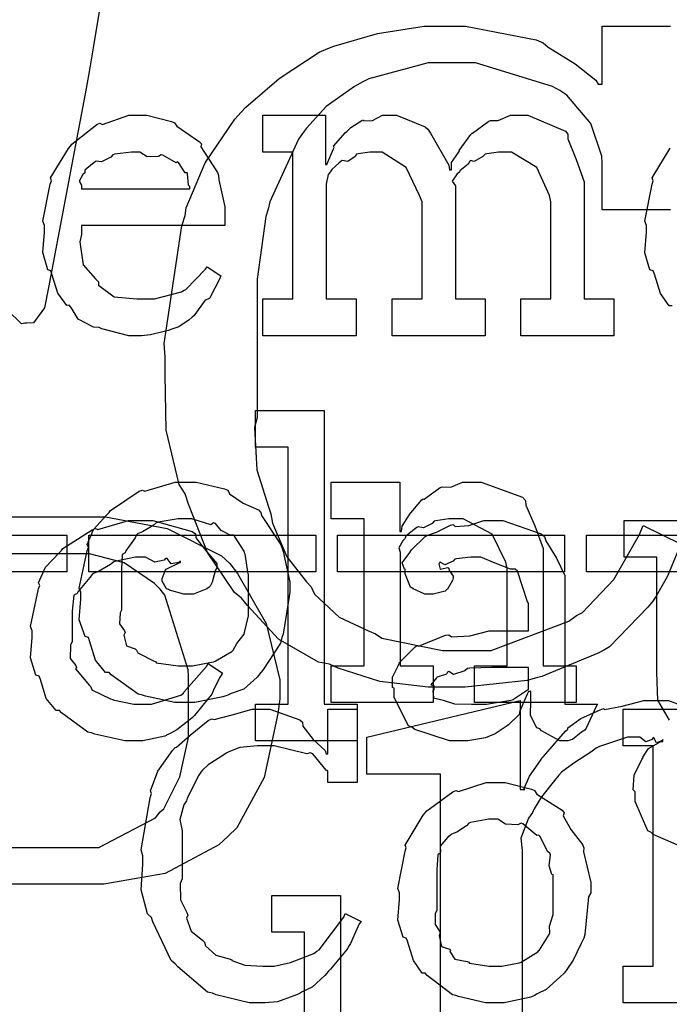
# Model space of a CAD drawing. Extents: x 0 to 8.5, y 0 to 11.
# Tile 334 of 379: x 5.021 to 5.266, y 8.868 to 9.241. Entities that reach past the tile are written whole.
import ezdxf

# ---------------------------------------------------------------- set-up
doc = ezdxf.new("R2010")
doc.units = 0
doc.layers.get('0').update_dxf_attribs({"linetype": 'CONTINUOUS'})

msp = doc.modelspace()

# ---------------------------------------------------------------- linework, layer by layer
at = {"color": 0}
for points in [[(5.05474, 9.26676), (5.04878, 9.23019), (5.04747, 9.22265), (5.04606, 9.21485), (5.03185, 9.13954), (5.03033, 9.13194), (5.02935, 9.13049), (5.02615, 9.12625), (5.02371, 9.12608), (5.02294, 9.12608), (5.02171, 9.12582), (5.01644, 9.13103), (5.01622, 9.13194), (5.01378, 9.13986), (5.00597, 9.18506), (5.00038, 9.23421), (4.99908, 9.24414)], [(5.26969, 9.03987), (5.26579, 9.03043), (5.26139, 9.02285), (5.26019, 9.02094), (5.25836, 9.01867), (5.24382, 9.00369), (5.24197, 9.0025), (5.23981, 9.00136), (5.21821, 8.99251), (5.21571, 8.99186), (5.21272, 8.991), (5.18924, 8.98839), (5.18143, 8.98839), (5.18143, 8.98839), (5.17529, 8.98839), (5.15707, 8.99056), (5.14128, 8.99567), (5.13803, 8.99707), (5.1339, 8.99783), (5.11871, 9.00657), (5.1071, 9.01932), (5.10482, 9.02203), (5.10211, 9.02425), (5.09196, 9.03933), (5.08479, 9.05767), (5.08356, 9.06153), (5.08128, 9.06511), (5.07633, 9.08567), (5.07596, 9.1065), (5.07596, 9.11339), (5.07557, 9.11843), (5.08225, 9.16292), (5.08356, 9.16678), (5.08382, 9.16971), (5.0911, 9.18668), (5.10232, 9.20324), (5.1046, 9.20583), (5.10644, 9.20774), (5.11897, 9.21864), (5.13417, 9.22857), (5.13737, 9.22993), (5.13971, 9.2309), (5.15619, 9.23563), (5.17378, 9.23839), (5.17969, 9.23839), (5.18946, 9.23839), (5.21615, 9.23318), (5.21875, 9.2321), (5.22071, 9.23042), (5.23085, 9.22413), (5.23872, 9.21804), (5.23958, 9.21647), (5.2411, 9.21647), (5.2411, 9.23839), (5.26693, 9.23839)], [(5.26693, 9.16894), (5.2411, 9.16894), (5.2411, 9.18674), (5.24089, 9.18924), (5.23671, 9.20156), (5.22771, 9.21235), (5.22504, 9.21408), (5.22233, 9.21556), (5.19325, 9.2245), (5.1836, 9.2245), (5.17535, 9.2245), (5.15289, 9.21853), (5.15061, 9.21733), (5.14751, 9.2156), (5.13678, 9.20806), (5.12929, 9.19987), (5.12782, 9.19781), (5.12631, 9.19569), (5.11546, 9.17193), (5.11481, 9.16917), (5.11399, 9.16644), (5.11068, 9.14279), (5.11068, 9.13488), (5.11068, 9.09039), (5.10975, 9.08664), (5.11057, 9.07058), (5.11501, 9.05664), (5.11589, 9.05393), (5.11654, 9.05046), (5.12196, 9.03776), (5.12939, 9.02832), (5.13108, 9.02636), (5.13243, 9.0236), (5.14165, 9.01492), (5.153, 9.00965), (5.15539, 9.00857), (5.15776, 9.007), (5.18072, 9.00228), (5.18837, 9.00228), (5.19911, 9.00228), (5.2284, 9.01335), (5.23133, 9.01551), (5.23367, 9.01665), (5.24544, 9.02914), (5.25521, 9.04617), (5.25651, 9.04958), (5.27061, 9.04264)], [(5.26753, 9.13265), (5.26639, 9.13265), (5.26307, 9.13737), (5.26079, 9.14464), (5.26036, 9.14589), (5.25911, 9.14626), (5.25717, 9.15267), (5.25776, 9.16049), (5.25776, 9.16303), (5.25717, 9.16461), (5.25993, 9.17871), (5.26036, 9.17996), (5.25999, 9.18104), (5.26676, 9.19233)], [(4.95171, 8.80279), (4.95171, 9.0389), (4.9235, 9.0389), (4.9235, 9.05279), (5.04568, 9.05279), (5.05344, 9.05279), (5.07676, 9.04839), (5.09722, 9.03814), (5.10037, 9.03521), (5.10325, 9.03147), (5.1141, 9.01247), (5.11925, 8.99115), (5.11925, 8.984), (5.11854, 8.9784), (5.11333, 8.95426), (5.10297, 8.93522), (5.09972, 8.93212), (5.09625, 8.92876), (5.07596, 8.91792), (5.05274, 8.9139), (5.04503, 8.9139), (4.98383, 8.9139), (4.98383, 8.80279)], [(5.26644, 8.97592), (5.2621, 8.98356), (5.26172, 8.99397), (5.26172, 8.9974), (5.26172, 9.03754), (5.24935, 9.03754), (5.24935, 9.05143), (5.27539, 9.05143)], [(5.17996, 8.80279), (5.17996, 8.95557), (5.15218, 8.95557), (5.15218, 8.96946), (5.21013, 8.98335), (5.21013, 8.94971), (5.21186, 8.94971), (5.21153, 8.95008), (5.21365, 8.95475), (5.21772, 8.96067), (5.21837, 8.96164), (5.21892, 8.96218), (5.22715, 8.97174), (5.22814, 8.9725), (5.22814, 8.9731), (5.23296, 8.97657), (5.24029, 8.97988), (5.2416, 8.98031), (5.24197, 8.97993), (5.24858, 8.98122), (5.25683, 8.98335), (5.2596, 8.98335), (5.26617, 8.98335), (5.28424, 8.97667)], [(5.2716, 8.92779), (5.26036, 8.93267), (5.25939, 8.93365), (5.25831, 8.93414), (5.25353, 8.94521), (5.25353, 8.94883), (5.25276, 8.9496), (5.25315, 8.95518), (5.25603, 8.96104), (5.25657, 8.96186), (5.25646, 8.96192), (5.25851, 8.96522), (5.26324, 8.96783), (5.26394, 8.96793), (5.26394, 8.96858), (5.26357, 8.9681), (5.26156, 8.96733), (5.26058, 8.96924), (5.26025, 8.96924), (5.25999, 8.96869), (5.25749, 8.96772), (5.25532, 8.96946), (5.25461, 8.96946), (5.25065, 8.96946), (5.24007, 8.96604), (5.23876, 8.96533), (5.23676, 8.96386), (5.23031, 8.95964), (5.22569, 8.95622), (5.22467, 8.95514), (5.22304, 8.95307), (5.2181, 8.94689), (5.21533, 8.94239), (5.21468, 8.94103), (5.21322, 8.93886), (5.21029, 8.93138), (5.21078, 8.9266), (5.21078, 8.92497), (5.21078, 8.80279)]]:
    msp.add_lwpolyline(points, dxfattribs=at)
for points in [[(5.06597, 9.12136), (5.06222, 9.12136), (5.05208, 9.12392), (5.051, 9.1244), (5.04893, 9.12463), (5.04308, 9.12765), (5.04047, 9.132), (5.03971, 9.13286), (5.03874, 9.13282), (5.03537, 9.13743), (5.03315, 9.14464), (5.03276, 9.14589), (5.03157, 9.14632), (5.02979, 9.15278), (5.03039, 9.16049), (5.03039, 9.16303), (5.02979, 9.16461), (5.03256, 9.17871), (5.03299, 9.17996), (5.03261, 9.18099), (5.03939, 9.19211), (5.04015, 9.19299), (5.04069, 9.19374), (5.05013, 9.20117), (5.05122, 9.20167), (5.05231, 9.20128), (5.06222, 9.20469), (5.06554, 9.20469), (5.06901, 9.20469), (5.0784, 9.20236), (5.07943, 9.20187), (5.0804, 9.20053), (5.08892, 9.19472), (5.08963, 9.19385), (5.08946, 9.19276), (5.09576, 9.18311), (5.09614, 9.18192), (5.09625, 9.18033), (5.09853, 9.17014), (5.09853, 9.16672), (5.09853, 9.16303), (5.04428, 9.16303), (5.04428, 9.15956), (5.04368, 9.1569), (5.04497, 9.14817), (5.04969, 9.14285), (5.05078, 9.14176), (5.05072, 9.1404), (5.05664, 9.13607), (5.06526, 9.13525), (5.06814, 9.13525), (5.07189, 9.13525), (5.08214, 9.13797), (5.08311, 9.13851), (5.08371, 9.13883), (5.09125, 9.14654), (5.09179, 9.1474), (5.097, 9.14393), (5.0964, 9.14253), (5.0931, 9.13618), (5.09267, 9.13547), (5.0911, 9.13476), (5.08681, 9.12885), (5.08615, 9.12831), (5.08501, 9.12733), (5.08117, 9.12468), (5.07813, 9.12364), (5.07726, 9.12332), (5.07553, 9.12289), (5.07036, 9.12164), (5.06706, 9.12136), (5.06597, 9.12136)], [(5.1129, 9.13525), (5.12418, 9.13525), (5.12418, 9.19081), (5.1129, 9.19081), (5.1129, 9.20469), (5.13656, 9.20469), (5.13656, 9.18604), (5.13699, 9.18604), (5.13699, 9.18604), (5.13949, 9.192), (5.13981, 9.19254), (5.13954, 9.19299), (5.1441, 9.19819), (5.14458, 9.19863), (5.14458, 9.19863), (5.14611, 9.20014), (5.15028, 9.20275), (5.15088, 9.20296), (5.15099, 9.20264), (5.15429, 9.20275), (5.15804, 9.20469), (5.15935, 9.20469), (5.16331, 9.20469), (5.17421, 9.20036), (5.17518, 9.19949), (5.17617, 9.19797), (5.18306, 9.18582), (5.18343, 9.18408), (5.18408, 9.18408), (5.18408, 9.18408), (5.18419, 9.18685), (5.18679, 9.19069), (5.18712, 9.19125), (5.18701, 9.19135), (5.1914, 9.19749), (5.19189, 9.19797), (5.19211, 9.19792), (5.19819, 9.20247), (5.19883, 9.20275), (5.19883, 9.20275), (5.20176, 9.20275), (5.20638, 9.20469), (5.20796, 9.20469), (5.213, 9.20469), (5.22715, 9.19874), (5.22814, 9.19754), (5.22814, 9.19586), (5.23118, 9.18804), (5.23421, 9.17958), (5.23421, 9.17671), (5.23421, 9.13525), (5.2455, 9.13525), (5.2455, 9.12136), (5.21035, 9.12136), (5.21035, 9.13525), (5.22163, 9.13525), (5.22163, 9.17193), (5.22119, 9.17437), (5.21642, 9.185), (5.20682, 9.19081), (5.20361, 9.19081), (5.20193, 9.19081), (5.19743, 9.19011), (5.19689, 9.18994), (5.19601, 9.18913), (5.19271, 9.18722), (5.19129, 9.18756), (5.19103, 9.18733), (5.19043, 9.18625), (5.18733, 9.18365), (5.18712, 9.18321), (5.18625, 9.18261), (5.1844, 9.17979), (5.1856, 9.178), (5.1856, 9.17736), (5.1856, 9.13525), (5.19689, 9.13525), (5.19689, 9.12136), (5.16174, 9.12136), (5.16174, 9.13525), (5.17301, 9.13525), (5.17301, 9.17193), (5.17199, 9.17437), (5.16694, 9.185), (5.15799, 9.19081), (5.155, 9.19081), (5.15332, 9.19081), (5.14882, 9.19011), (5.14828, 9.18994), (5.14779, 9.18913), (5.14501, 9.18722), (5.14285, 9.18767), (5.14242, 9.18733), (5.14154, 9.18658), (5.13889, 9.18425), (5.1384, 9.18349), (5.13829, 9.18321), (5.13758, 9.18229), (5.13678, 9.1786), (5.13678, 9.17736), (5.13678, 9.13525), (5.14806, 9.13525), (5.14806, 9.12136), (5.1129, 9.12136), (5.1129, 9.13525)], [(5.04428, 9.17692), (5.08529, 9.17692), (5.08529, 9.17779), (5.08475, 9.17822), (5.08436, 9.18261), (5.08421, 9.183), (5.08356, 9.18289), (5.08094, 9.18685), (5.08051, 9.18713), (5.08014, 9.18674), (5.07503, 9.18961), (5.07443, 9.18972), (5.0734, 9.18907), (5.06917, 9.18896), (5.0664, 9.19081), (5.06554, 9.19081), (5.06321, 9.19081), (5.05686, 9.18994), (5.05621, 9.18972), (5.05539, 9.18886), (5.05192, 9.18707), (5.04992, 9.18739), (5.04949, 9.18713), (5.0485, 9.18636), (5.04563, 9.18397), (5.04563, 9.18321), (5.04557, 9.183), (5.04486, 9.18235), (5.04351, 9.17974), (5.04428, 9.17828), (5.04428, 9.17779), (5.04428, 9.17692)], [(5.11003, 8.98199), (5.1224, 8.98199), (5.1224, 9.07921), (5.11003, 9.07921), (5.11003, 9.0931), (5.13607, 9.0931), (5.13607, 8.98199), (5.14844, 8.98199), (5.14844, 8.9681), (5.11003, 8.9681), (5.11003, 8.98199)], [(5.08361, 8.98264), (5.07954, 8.98264), (5.06853, 8.98503), (5.06733, 8.98546), (5.06581, 8.98574), (5.05561, 8.99306), (5.05474, 8.99393), (5.05344, 8.99393), (5.04969, 8.99864), (5.04736, 9.00592), (5.04693, 9.00717), (5.04568, 9.00754), (5.04346, 9.01394), (5.04411, 9.02175), (5.04411, 9.02431), (5.04346, 9.02587), (5.04644, 9.03999), (5.04693, 9.04124), (5.0465, 9.04232), (5.04893, 9.04807), (5.05388, 9.0536), (5.05474, 9.05447), (5.05524, 9.05524), (5.06608, 9.0625), (5.06733, 9.06293), (5.06831, 9.06256), (5.07975, 9.06597), (5.08361, 9.06597), (5.08762, 9.06597), (5.09842, 9.06347), (5.09967, 9.06293), (5.10026, 9.06158), (5.10547, 9.05806), (5.11117, 9.05544), (5.11203, 9.05447), (5.11236, 9.05339), (5.11957, 9.04254), (5.12007, 9.04124), (5.12056, 9.03971), (5.1231, 9.02815), (5.1231, 9.02431), (5.12283, 9.02274), (5.12056, 9.00846), (5.12007, 9.00717), (5.11957, 9.00504), (5.1129, 8.9949), (5.11203, 8.99393), (5.11074, 8.99219), (5.10563, 8.98768), (5.10086, 8.986), (5.09967, 8.98546), (5.09776, 8.98475), (5.08713, 8.98264), (5.08361, 8.98264)], [(5.13872, 8.99653), (5.1511, 8.99653), (5.1511, 9.05208), (5.13872, 9.05208), (5.13872, 9.06597), (5.16456, 9.06597), (5.16456, 9.04731), (5.16521, 9.04731), (5.16521, 9.04731), (5.16547, 9.04926), (5.16786, 9.05306), (5.16824, 9.0536), (5.16813, 9.05365), (5.1729, 9.05925), (5.17344, 9.05968), (5.17383, 9.05951), (5.1799, 9.06396), (5.18061, 9.06424), (5.18061, 9.06424), (5.18386, 9.06401), (5.18826, 9.06597), (5.18972, 9.06597), (5.19532, 9.06597), (5.21094, 9.06022), (5.21208, 9.05903), (5.21218, 9.05729), (5.2156, 9.04943), (5.21881, 9.04085), (5.21881, 9.03797), (5.21881, 8.99653), (5.23118, 8.99653), (5.23118, 8.98264), (5.19276, 8.98264), (5.19276, 8.99653), (5.20514, 8.99653), (5.20514, 9.03321), (5.20469, 9.03564), (5.19943, 9.04628), (5.18853, 9.05208), (5.18494, 9.05208), (5.18311, 9.05208), (5.17817, 9.05137), (5.17757, 9.05122), (5.17681, 9.05035), (5.1735, 9.04867), (5.1715, 9.0491), (5.17106, 9.04883), (5.16997, 9.04807), (5.16689, 9.04557), (5.16661, 9.04476), (5.1665, 9.04449), (5.16575, 9.04383), (5.16417, 9.04113), (5.16476, 9.03944), (5.16476, 9.03885), (5.16476, 8.99653), (5.17714, 8.99653), (5.17714, 8.98264), (5.13872, 8.98264), (5.13872, 8.99653)], [(5.06483, 8.9681), (5.06065, 8.9681), (5.04932, 8.97065), (5.04812, 8.97114), (5.04671, 8.9714), (5.03678, 8.97874), (5.03597, 8.9796), (5.03478, 8.97954), (5.03103, 8.98415), (5.02881, 8.99138), (5.02838, 8.99262), (5.02713, 8.993), (5.02512, 8.99951), (5.02576, 9.00722), (5.02576, 9.00976), (5.02512, 9.01139), (5.0281, 9.02567), (5.0286, 9.02692), (5.02815, 9.02794), (5.03071, 9.03375), (5.03592, 9.03928), (5.03683, 9.04015), (5.03733, 9.04085), (5.04839, 9.04796), (5.04964, 9.04839), (5.05057, 9.04801), (5.06207, 9.05143), (5.06592, 9.05143), (5.07129, 9.05143), (5.0861, 9.04731), (5.0874, 9.04644), (5.08757, 9.04486), (5.09169, 9.03965), (5.09543, 9.03515), (5.09543, 9.03364), (5.09489, 9.03233), (5.09369, 9.02815), (5.09299, 9.02664), (5.09261, 9.02626), (5.09169, 9.02561), (5.08664, 9.02365), (5.08501, 9.02365), (5.08306, 9.02365), (5.07764, 9.02513), (5.07721, 9.02539), (5.0765, 9.02556), (5.07482, 9.02854), (5.07482, 9.02951), (5.07482, 9.02951), (5.07622, 9.03299), (5.07656, 9.03321), (5.07656, 9.03321), (5.08122, 9.03549), (5.08176, 9.0356), (5.08176, 9.03603), (5.08117, 9.03554), (5.07824, 9.0351), (5.07667, 9.03706), (5.07611, 9.03711), (5.07557, 9.0364), (5.072, 9.03575), (5.06858, 9.03754), (5.06743, 9.03754), (5.06472, 9.03754), (5.0574, 9.03614), (5.05658, 9.03581), (5.05524, 9.03478), (5.05078, 9.03222), (5.04883, 9.03147), (5.04833, 9.03103), (5.04753, 9.02994), (5.04303, 9.02458), (5.04269, 9.02387), (5.04144, 9.02322), (5.04075, 9.01719), (5.04075, 9.01519), (5.04075, 9.00564), (5.04015, 9.00429), (5.04004, 8.99929), (5.04215, 8.99664), (5.04249, 8.99588), (5.04204, 8.99539), (5.04731, 8.98904), (5.0479, 8.9885), (5.04829, 8.98747), (5.05533, 8.98406), (5.05615, 8.98372), (5.05615, 8.98367), (5.06413, 8.98199), (5.06679, 8.98199), (5.07081, 8.98199), (5.08187, 8.98546), (5.08285, 8.98611), (5.08306, 8.98649), (5.09158, 8.99625), (5.09218, 8.9974), (5.0976, 8.99371), (5.09674, 8.99235), (5.09446, 8.98796), (5.09364, 8.98583), (5.09326, 8.98525), (5.09229, 8.98432), (5.08697, 8.97771), (5.08632, 8.977), (5.08485, 8.97586), (5.0804, 8.97233), (5.07785, 8.97092), (5.07699, 8.97049), (5.07579, 8.96989), (5.06754, 8.9681), (5.06483, 8.9681)], [(5.08361, 8.99653), (5.08626, 8.99653), (5.09347, 8.99783), (5.09424, 8.99804), (5.09478, 8.99821), (5.10113, 9.00196), (5.10161, 9.00239), (5.10161, 9.00239), (5.10297, 9.00489), (5.10574, 9.00851), (5.10596, 9.00911), (5.10596, 9.00911), (5.10747, 9.01546), (5.10747, 9.01758), (5.10747, 9.03103), (5.10732, 9.03125), (5.10618, 9.03868), (5.10596, 9.03928), (5.10574, 9.03987), (5.10211, 9.04557), (5.10161, 9.04601), (5.10053, 9.0459), (5.09711, 9.04769), (5.095, 9.05035), (5.09424, 9.05057), (5.09326, 9.04981), (5.08599, 9.05208), (5.08361, 9.05208), (5.08083, 9.05208), (5.07329, 9.05083), (5.07254, 9.05057), (5.0714, 9.04958), (5.06743, 9.04715), (5.06554, 9.04644), (5.06515, 9.04601), (5.06461, 9.04492), (5.06104, 9.03993), (5.06082, 9.03928), (5.05974, 9.03857), (5.05951, 9.03293), (5.05951, 9.03103), (5.05951, 9.01758), (5.05892, 9.0165), (5.05871, 9.01232), (5.0606, 9.00976), (5.06082, 9.00911), (5.06039, 9.00808), (5.06131, 9.00401), (5.06467, 9.00293), (5.06515, 9.00239), (5.0656, 9.00146), (5.07178, 8.99832), (5.07254, 8.99804), (5.0726, 8.99767), (5.08083, 8.99653), (5.08361, 8.99653)], [(5.18804, 8.9681), (5.18332, 8.9681), (5.17031, 8.97244), (5.16917, 8.97331), (5.16792, 8.97379), (5.16243, 8.98454), (5.16243, 8.98807), (5.16189, 8.98833), (5.16183, 8.99224), (5.16407, 8.99675), (5.16439, 8.9974), (5.16428, 8.9975), (5.17036, 9.00369), (5.17111, 9.00413), (5.1716, 9.0039), (5.18181, 9.00803), (5.18306, 9.00825), (5.18419, 9.00749), (5.19103, 9.00786), (5.19835, 9.00976), (5.20085, 9.00976), (5.21322, 9.00976), (5.21322, 9.02018), (5.21289, 9.02072), (5.20904, 9.03228), (5.20822, 9.03299), (5.20638, 9.03299), (5.20057, 9.03526), (5.19521, 9.03754), (5.19347, 9.03754), (5.19146, 9.03754), (5.18604, 9.037), (5.18544, 9.03689), (5.18479, 9.03614), (5.18164, 9.03472), (5.1799, 9.03575), (5.17958, 9.0356), (5.17958, 9.03538), (5.17931, 9.03504), (5.17985, 9.0331), (5.18272, 9.03364), (5.18306, 9.03342), (5.18321, 9.0325), (5.18479, 9.03043), (5.18479, 9.02974), (5.18451, 9.02875), (5.18261, 9.0255), (5.18218, 9.02518), (5.18175, 9.02479), (5.17719, 9.02365), (5.17567, 9.02365), (5.17404, 9.02365), (5.1696, 9.02567), (5.16917, 9.02604), (5.16862, 9.02626), (5.16656, 9.03131), (5.16656, 9.03299), (5.16639, 9.03299), (5.16553, 9.03543), (5.16835, 9.03939), (5.16872, 9.03993), (5.169, 9.04031), (5.17415, 9.04536), (5.17481, 9.04579), (5.17481, 9.04574), (5.1785, 9.0471), (5.18381, 9.04969), (5.18479, 9.04992), (5.18549, 9.04915), (5.19069, 9.04953), (5.19635, 9.05143), (5.19824, 9.05143), (5.2035, 9.05143), (5.21799, 9.04639), (5.21929, 9.04536), (5.21972, 9.04372), (5.22374, 9.03722), (5.22689, 9.03065), (5.22689, 9.02843), (5.22689, 8.98199), (5.23926, 8.98199), (5.23882, 8.98107), (5.23497, 8.97293), (5.23449, 8.97222), (5.23329, 8.9714), (5.22987, 8.96864), (5.22808, 8.9681), (5.22754, 8.9681), (5.22504, 8.9681), (5.2181, 8.9719), (5.21756, 8.97265), (5.21636, 8.97304), (5.21392, 8.97765), (5.21408, 8.98335), (5.21408, 8.98525), (5.21408, 8.98676), (5.21322, 8.98676), (5.21268, 8.98579), (5.21029, 8.98019), (5.20996, 8.9796), (5.20964, 8.97814), (5.20568, 8.97418), (5.20518, 8.97374), (5.20404, 8.97304), (5.20063, 8.97081), (5.19851, 8.96989), (5.19781, 8.96962), (5.19694, 8.96924), (5.19026, 8.9681), (5.18804, 8.9681)], [(4.95313, 9.04596), (5.03885, 9.04596), (5.03885, 9.03207), (4.95313, 9.03207), (4.95313, 9.04596)], [(5.04715, 9.04596), (5.13286, 9.04596), (5.13286, 9.03207), (5.04715, 9.03207), (5.04715, 9.04596)], [(5.14111, 9.04596), (5.22683, 9.04596), (5.22683, 9.03207), (5.14111, 9.03207), (5.14111, 9.04596)], [(5.23514, 9.04596), (5.32086, 9.04596), (5.32086, 9.03207), (5.23514, 9.03207), (5.23514, 9.04596)], [(4.98383, 8.92779), (5.04308, 8.92779), (5.05083, 8.92779), (5.07232, 8.93901), (5.07411, 8.94125), (5.07547, 8.94239), (5.08149, 8.95454), (5.08475, 8.96935), (5.08475, 8.97424), (5.08475, 8.99246), (5.08464, 8.99496), (5.07585, 9.02322), (5.07411, 9.02544), (5.07194, 9.02767), (5.06044, 9.03549), (5.04742, 9.0389), (5.04308, 9.0389), (4.98383, 9.0389), (4.98383, 8.92779)], [(5.1939, 8.98199), (5.19732, 8.98199), (5.2066, 8.98346), (5.20757, 8.98372), (5.20751, 8.98389), (5.21322, 8.98768), (5.21322, 8.98893), (5.21322, 8.99588), (5.20236, 8.99588), (5.19933, 8.99588), (5.19103, 8.99556), (5.19021, 8.99544), (5.18913, 8.99457), (5.18485, 8.99322), (5.18306, 8.99431), (5.18261, 8.99414), (5.18224, 8.99333), (5.17871, 8.99219), (5.1785, 8.99197), (5.1779, 8.99138), (5.17632, 8.98931), (5.1774, 8.98904), (5.1774, 8.98893), (5.1774, 8.98742), (5.17703, 8.98699), (5.17731, 8.98438), (5.18099, 8.98356), (5.18175, 8.98329), (5.18175, 8.98329), (5.18522, 8.98215), (5.19174, 8.98199), (5.1939, 8.98199)], [(5.11225, 8.86903), (5.10764, 8.86903), (5.09517, 8.87213), (5.09381, 8.87272), (5.0919, 8.8731), (5.08068, 8.8826), (5.07969, 8.88379), (5.07824, 8.88499), (5.07135, 8.89968), (5.07081, 8.90136), (5.06933, 8.90272), (5.06694, 8.91183), (5.06754, 8.92144), (5.06754, 8.92458), (5.06689, 8.92686), (5.07026, 8.94656), (5.07081, 8.94824), (5.07042, 8.94917), (5.07324, 8.9566), (5.07872, 8.96446), (5.07969, 8.9656), (5.08018, 8.96571), (5.08535, 8.97021), (5.09224, 8.97586), (5.09358, 8.97646), (5.0944, 8.97624), (5.10129, 8.97797), (5.10883, 8.98014), (5.11139, 8.98014), (5.1155, 8.98014), (5.12679, 8.97601), (5.12788, 8.97515), (5.12793, 8.97364), (5.13189, 8.96869), (5.13639, 8.96442), (5.13678, 8.96322), (5.13743, 8.96322), (5.13743, 8.98014), (5.14849, 8.98014), (5.14849, 8.95236), (5.13743, 8.95236), (5.13743, 8.95671), (5.13672, 8.95708), (5.13178, 8.96322), (5.13069, 8.96365), (5.12944, 8.96317), (5.11719, 8.96625), (5.11312, 8.96625), (5.11083, 8.96625), (5.10411, 8.96556), (5.09999, 8.96392), (5.09901, 8.96343), (5.09733, 8.96229), (5.09224, 8.95899), (5.09006, 8.95703), (5.08946, 8.95628), (5.08871, 8.95518), (5.08431, 8.9465), (5.08404, 8.94542), (5.08296, 8.94396), (5.08143, 8.93832), (5.08231, 8.93408), (5.08231, 8.93261), (5.08231, 8.9159), (5.0816, 8.91422), (5.08176, 8.90804), (5.0841, 8.90326), (5.08447, 8.90224), (5.08399, 8.90104), (5.08578, 8.89611), (5.09006, 8.89279), (5.09076, 8.89204), (5.09119, 8.89063), (5.09511, 8.88704), (5.10015, 8.88574), (5.10118, 8.88531), (5.10113, 8.88504), (5.10601, 8.88325), (5.11279, 8.88292), (5.11507, 8.88292), (5.11714, 8.88292), (5.12332, 8.88433), (5.13206, 8.88764), (5.13331, 8.88857), (5.13417, 8.88906), (5.14339, 8.90147), (5.14393, 8.90289), (5.15001, 8.89985), (5.14919, 8.89887), (5.14594, 8.89154), (5.14546, 8.89074), (5.14475, 8.88932), (5.1384, 8.88183), (5.13764, 8.88097), (5.13629, 8.87935), (5.13151, 8.875), (5.12765, 8.87315), (5.12657, 8.8725), (5.12457, 8.87164), (5.11843, 8.86947), (5.11376, 8.86903), (5.11225, 8.86903)], [(5.24903, 8.88292), (5.26031, 8.88292), (5.26031, 8.96625), (5.24903, 8.96625), (5.24903, 8.98014), (5.27268, 8.98014), (5.27268, 8.88292), (5.28418, 8.88292), (5.28418, 8.86903), (5.24903, 8.86903), (5.24903, 8.88292)], [(5.20068, 8.86903), (5.19694, 8.86903), (5.18679, 8.87142), (5.18571, 8.87185), (5.18451, 8.87213), (5.17497, 8.87944), (5.17421, 8.88032), (5.17307, 8.88032), (5.16976, 8.88504), (5.16749, 8.89231), (5.16704, 8.89356), (5.16581, 8.89393), (5.16385, 8.90033), (5.16444, 8.90815), (5.16444, 8.91069), (5.16385, 8.91228), (5.16661, 8.92637), (5.16704, 8.92763), (5.16667, 8.92871), (5.17344, 8.94), (5.17421, 8.94086), (5.17475, 8.94163), (5.18457, 8.94889), (5.18571, 8.94933), (5.18679, 8.94894), (5.19721, 8.95236), (5.20068, 8.95236), (5.20437, 8.95236), (5.21431, 8.94987), (5.21544, 8.94933), (5.21636, 8.94797), (5.22597, 8.94185), (5.22672, 8.94086), (5.22635, 8.93978), (5.22922, 8.93457), (5.23367, 8.92893), (5.2341, 8.92763), (5.23394, 8.92611), (5.23671, 8.91456), (5.23671, 8.91069), (5.23589, 8.90912), (5.23454, 8.89486), (5.2341, 8.89356), (5.23307, 8.8915), (5.23004, 8.88514), (5.22749, 8.88129), (5.22672, 8.88032), (5.22504, 8.87875), (5.21989, 8.87408), (5.21653, 8.8724), (5.21544, 8.87185), (5.21408, 8.87115), (5.204, 8.86903), (5.20068, 8.86903)], [(5.20068, 8.88292), (5.20313, 8.88292), (5.20975, 8.88422), (5.21044, 8.88444), (5.21044, 8.88444), (5.21674, 8.88835), (5.21718, 8.88878), (5.21729, 8.88883), (5.22108, 8.89492), (5.22131, 8.89551), (5.22131, 8.89551), (5.22119, 8.898), (5.2226, 8.9025), (5.2226, 8.90397), (5.2226, 8.91743), (5.222, 8.91758), (5.22103, 8.9209), (5.22151, 8.92507), (5.22131, 8.92567), (5.22038, 8.92626), (5.21761, 8.93197), (5.21718, 8.9324), (5.21636, 8.93229), (5.2111, 8.93674), (5.21044, 8.93696), (5.20921, 8.93636), (5.20449, 8.93658), (5.20161, 8.93847), (5.20068, 8.93847), (5.19819, 8.93847), (5.19135, 8.93722), (5.19069, 8.93696), (5.18978, 8.93593), (5.18619, 8.93354), (5.18414, 8.93289), (5.18375, 8.9324), (5.18267, 8.93158), (5.1799, 8.92833), (5.18001, 8.92626), (5.17985, 8.92567), (5.17893, 8.92497), (5.17854, 8.91932), (5.17854, 8.91743), (5.17854, 8.90397), (5.178, 8.90283), (5.17796, 8.89871), (5.17964, 8.89615), (5.17985, 8.89551), (5.17953, 8.89442), (5.18039, 8.8904), (5.18332, 8.88932), (5.18375, 8.88878), (5.18349, 8.8884), (5.18533, 8.88558), (5.19, 8.88471), (5.19069, 8.88444), (5.19092, 8.88406), (5.19824, 8.88292), (5.20068, 8.88292)], [(5.11621, 8.7985), (5.12858, 8.7985), (5.12858, 8.89572), (5.11621, 8.89572), (5.11621, 8.90961), (5.14225, 8.90961), (5.14225, 8.7985), (5.15462, 8.7985), (5.15462, 8.78461), (5.11621, 8.78461), (5.11621, 8.7985)]]:
    msp.add_lwpolyline(points, close=True, dxfattribs=at)

doc.saveas('drawing.dxf')
